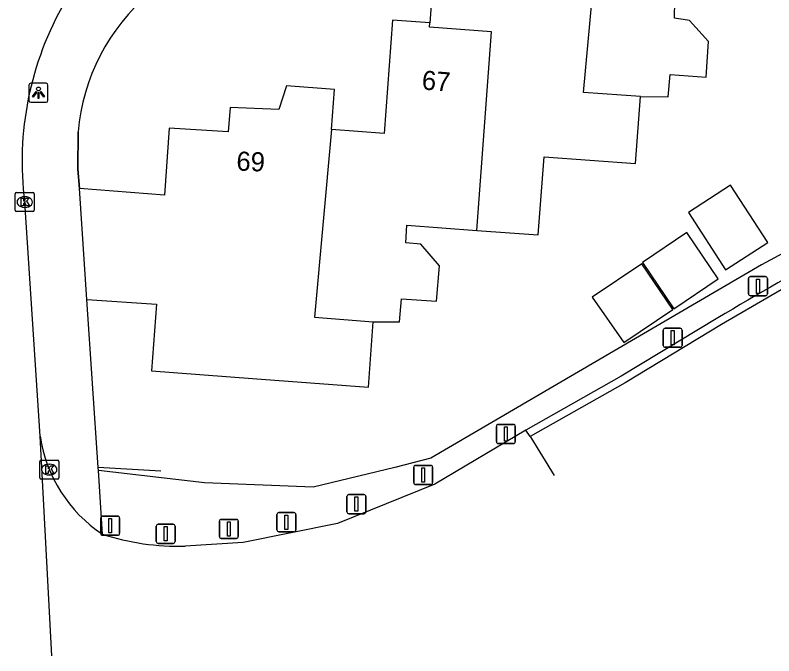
# Model space of a CAD drawing. Extents: x 162990 to 165007, y 383433 to 384336.
# Drawn here: x 164791.33 to 164831.05, y 383636.69 to 383670.21 of the extents above; entities that cross this region are included whole.
import ezdxf

# ---------------------------------------------------------------- set-up
doc = ezdxf.new("R2010")
doc.units = 0
for name, color, linetype in [('IMGEO_Afsluitpaal', 7, 'Continuous'), ('IMGEO_Berm_halfverhard', 7, 'Continuous'), ('IMGEO_Groenvoorziening', 7, 'Continuous'), ('IMGEO_Hek', 7, 'Continuous'), ('IMGEO_Kolk', 7, 'Continuous'), ('IMGEO_Lichtpunt', 7, 'Continuous'), ('IMGEO_Muur', 7, 'Continuous'), ('IMGEO_Pand', 7, 'Continuous'), ('IMGEO_Pand_nummerreeks', 7, 'Continuous'), ('IMGEO_Rijbaan_lokaal_gesloten', 7, 'Continuous'), ('IMGEO_Rijbaan_lokaal_open', 7, 'Continuous'), ('IMGEO_Voetpad_open', 7, 'Continuous')]:
    doc.layers.add(name, color=color, linetype=linetype)

msp = doc.modelspace()

# ---------------------------------------------------------------- linework, layer by layer
at = {"layer": 'IMGEO_Afsluitpaal'}
for p, q in [((164829.722, 383655.633), (164829.722, 383656.433)), ((164829.722, 383656.433), (164829.722, 383655.633)), ((164829.822, 383656.533), (164830.612, 383656.533)), ((164830.612, 383656.533), (164829.822, 383656.533)), ((164830.712, 383656.433), (164830.712, 383655.633)), ((164830.712, 383655.633), (164830.712, 383656.433)), ((164830.612, 383655.533), (164829.822, 383655.533)), ((164829.822, 383655.533), (164830.612, 383655.533)), ((164825.256, 383652.935), (164825.256, 383653.735)), ((164825.256, 383653.735), (164825.256, 383652.935)), ((164825.356, 383653.835), (164826.146, 383653.835)), ((164826.146, 383653.835), (164825.356, 383653.835)), ((164826.246, 383653.735), (164826.246, 383652.935)), ((164826.246, 383652.935), (164826.246, 383653.735)), ((164826.146, 383652.835), (164825.356, 383652.835)), ((164825.356, 383652.835), (164826.146, 383652.835)), ((164816.524, 383647.899), (164816.524, 383648.699)), ((164816.524, 383648.699), (164816.524, 383647.899)), ((164816.624, 383648.799), (164817.414, 383648.799)), ((164817.414, 383648.799), (164816.624, 383648.799)), ((164817.514, 383648.699), (164817.514, 383647.899)), ((164817.514, 383647.899), (164817.514, 383648.699)), ((164817.414, 383647.799), (164816.624, 383647.799)), ((164816.624, 383647.799), (164817.414, 383647.799)), ((164812.194, 383645.755), (164812.194, 383646.555)), ((164812.194, 383646.555), (164812.194, 383645.755)), ((164812.294, 383646.655), (164813.084, 383646.655)), ((164813.084, 383646.655), (164812.294, 383646.655)), ((164813.184, 383646.555), (164813.184, 383645.755)), ((164813.184, 383645.755), (164813.184, 383646.555)), ((164813.084, 383645.655), (164812.294, 383645.655)), ((164812.294, 383645.655), (164813.084, 383645.655)), ((164808.698, 383644.228), (164808.698, 383645.028)), ((164808.698, 383645.028), (164808.698, 383644.228)), ((164808.798, 383645.128), (164809.588, 383645.128)), ((164809.588, 383645.128), (164808.798, 383645.128)), ((164809.688, 383645.028), (164809.688, 383644.228)), ((164809.688, 383644.228), (164809.688, 383645.028)), ((164805.034, 383643.283), (164805.034, 383644.083)), ((164805.034, 383644.083), (164805.034, 383643.283)), ((164805.134, 383644.183), (164805.924, 383644.183)), ((164805.924, 383644.183), (164805.134, 383644.183)), ((164806.024, 383644.083), (164806.024, 383643.283)), ((164806.024, 383643.283), (164806.024, 383644.083)), ((164809.588, 383644.128), (164808.798, 383644.128)), ((164808.798, 383644.128), (164809.588, 383644.128)), ((164795.807, 383643.101), (164795.807, 383643.901)), ((164795.807, 383643.901), (164795.807, 383643.101)), ((164795.907, 383644.001), (164796.697, 383644.001)), ((164796.697, 383644.001), (164795.907, 383644.001)), ((164796.797, 383643.901), (164796.797, 383643.101)), ((164796.797, 383643.101), (164796.797, 383643.901)), ((164802.022, 383642.932), (164802.022, 383643.732)), ((164802.022, 383643.732), (164802.022, 383642.932)), ((164802.122, 383643.832), (164802.912, 383643.832)), ((164802.912, 383643.832), (164802.122, 383643.832)), ((164803.012, 383643.732), (164803.012, 383642.932)), ((164803.012, 383642.932), (164803.012, 383643.732)), ((164798.714, 383642.677), (164798.714, 383643.477)), ((164798.714, 383643.477), (164798.714, 383642.677)), ((164798.814, 383643.577), (164799.604, 383643.577)), ((164799.604, 383643.577), (164798.814, 383643.577)), ((164799.704, 383643.477), (164799.704, 383642.677)), ((164799.704, 383642.677), (164799.704, 383643.477)), ((164796.697, 383643.001), (164795.907, 383643.001)), ((164795.907, 383643.001), (164796.697, 383643.001)), ((164805.924, 383643.183), (164805.134, 383643.183)), ((164805.134, 383643.183), (164805.924, 383643.183)), ((164799.604, 383642.577), (164798.814, 383642.577)), ((164798.814, 383642.577), (164799.604, 383642.577)), ((164802.912, 383642.832), (164802.122, 383642.832)), ((164802.122, 383642.832), (164802.912, 383642.832))]:
    msp.add_line(p, q, dxfattribs=at)
for points in [[(164830.142, 383656.408), (164830.292, 383656.408), (164830.292, 383655.658), (164830.142, 383655.658), (164830.142, 383656.408)], [(164825.676, 383653.71), (164825.826, 383653.71), (164825.826, 383652.96), (164825.676, 383652.96), (164825.676, 383653.71)], [(164816.944, 383648.674), (164817.094, 383648.674), (164817.094, 383647.924), (164816.944, 383647.924), (164816.944, 383648.674)], [(164812.614, 383646.53), (164812.764, 383646.53), (164812.764, 383645.78), (164812.614, 383645.78), (164812.614, 383646.53)], [(164809.118, 383645.003), (164809.268, 383645.003), (164809.268, 383644.253), (164809.118, 383644.253), (164809.118, 383645.003)], [(164805.454, 383644.058), (164805.604, 383644.058), (164805.604, 383643.308), (164805.454, 383643.308), (164805.454, 383644.058)], [(164796.227, 383643.876), (164796.377, 383643.876), (164796.377, 383643.126), (164796.227, 383643.126), (164796.227, 383643.876)], [(164802.442, 383643.707), (164802.592, 383643.707), (164802.592, 383642.957), (164802.442, 383642.957), (164802.442, 383643.707)], [(164799.134, 383643.452), (164799.284, 383643.452), (164799.284, 383642.702), (164799.134, 383642.702), (164799.134, 383643.452)]]:
    msp.add_lwpolyline(points, dxfattribs=at)
for centre, start, end in [((164829.822, 383656.433), 90, 180), ((164829.822, 383656.433), 90, 180), ((164830.612, 383656.433), 0, 90), ((164830.612, 383656.433), 360, 90), ((164829.822, 383655.633), 180, 270), ((164829.822, 383655.633), 180, 270), ((164830.612, 383655.633), 270, 0), ((164830.612, 383655.633), 270, 0), ((164825.356, 383653.735), 90, 180), ((164825.356, 383653.735), 90, 180), ((164826.146, 383653.735), 0, 90), ((164826.146, 383653.735), 360, 90), ((164825.356, 383652.935), 180, 270), ((164825.356, 383652.935), 180, 270), ((164826.146, 383652.935), 270, 0), ((164826.146, 383652.935), 270, 0), ((164816.624, 383648.699), 90, 180), ((164816.624, 383648.699), 90, 180), ((164817.414, 383648.699), 0, 90), ((164817.414, 383648.699), 360, 90), ((164816.624, 383647.899), 180, 270), ((164816.624, 383647.899), 180, 270), ((164817.414, 383647.899), 270, 0), ((164817.414, 383647.899), 270, 0), ((164812.294, 383646.555), 90, 180), ((164812.294, 383646.555), 90, 180), ((164813.084, 383646.555), 0, 90), ((164813.084, 383646.555), 360, 90), ((164812.294, 383645.755), 180, 270), ((164812.294, 383645.755), 180, 270), ((164813.084, 383645.755), 270, 0), ((164813.084, 383645.755), 270, 0), ((164808.798, 383645.028), 90, 180), ((164808.798, 383645.028), 90, 180), ((164809.588, 383645.028), 0, 90), ((164809.588, 383645.028), 360, 90), ((164805.134, 383644.083), 90, 180), ((164805.134, 383644.083), 90, 180), ((164805.924, 383644.083), 0, 90), ((164805.924, 383644.083), 360, 90), ((164808.798, 383644.228), 180, 270), ((164808.798, 383644.228), 180, 270), ((164809.588, 383644.228), 270, 0), ((164809.588, 383644.228), 270, 0), ((164795.907, 383643.901), 90, 180), ((164795.907, 383643.901), 90, 180), ((164796.697, 383643.901), 0, 90), ((164796.697, 383643.901), 360, 90), ((164802.122, 383643.732), 90, 180), ((164802.122, 383643.732), 90, 180), ((164802.912, 383643.732), 0, 90), ((164802.912, 383643.732), 360, 90), ((164798.814, 383643.477), 90, 180), ((164798.814, 383643.477), 90, 180), ((164799.604, 383643.477), 0, 90), ((164799.604, 383643.477), 360, 90), ((164805.134, 383643.283), 180, 270), ((164805.134, 383643.283), 180, 270), ((164805.924, 383643.283), 270, 0), ((164805.924, 383643.283), 270, 0), ((164795.907, 383643.101), 180, 270), ((164795.907, 383643.101), 180, 270), ((164796.697, 383643.101), 270, 0), ((164796.697, 383643.101), 270, 0), ((164802.122, 383642.932), 180, 270), ((164802.122, 383642.932), 180, 270), ((164802.912, 383642.932), 270, 0), ((164802.912, 383642.932), 270, 0), ((164798.814, 383642.677), 180, 270), ((164798.814, 383642.677), 180, 270), ((164799.604, 383642.677), 270, 0), ((164799.604, 383642.677), 270, 0)]:
    msp.add_arc(centre, 0.1, start, end, dxfattribs=at)
at = {"layer": 'IMGEO_Berm_halfverhard'}
msp.add_lwpolyline([(164828.11, 383654.374), (164823.063, 383651.319), (164818.068, 383648.501)], dxfattribs=at)
msp.add_arc((164990.255, 383379.744), 318.924, 117.9362, 120.55817, dxfattribs=at)
at = {"layer": 'IMGEO_Groenvoorziening'}
msp.add_lwpolyline([(164894.395, 383694.693), (164876.384, 383685.5), (164850.148, 383672.11), (164849.952, 383667.665), (164830.398, 383657.15), (164813.088, 383647.042), (164811.198, 383646.554), (164806.938, 383645.511), (164801.249, 383645.735), (164795.689, 383646.397)], dxfattribs=at)
at = {"layer": 'IMGEO_Hek'}
msp.add_lwpolyline([(164798.959, 383646.347), (164795.68, 383646.537)], dxfattribs=at)
at = {"layer": 'IMGEO_Kolk'}
for p, q in [((164791.329, 383660.011), (164791.329, 383660.863)), ((164791.404, 383660.937), (164792.256, 383660.937)), ((164792.33, 383660.863), (164792.33, 383660.011)), ((164791.817, 383660.717), (164791.842, 383660.717)), ((164792.256, 383659.937), (164791.404, 383659.937)), ((164791.84, 383660.157), (164791.815, 383660.157)), ((164792.616, 383646.009), (164792.616, 383646.861)), ((164792.691, 383646.935), (164793.543, 383646.935)), ((164793.617, 383646.861), (164793.617, 383646.009)), ((164793.104, 383646.715), (164793.129, 383646.715)), ((164793.127, 383646.155), (164793.102, 383646.155)), ((164793.543, 383645.935), (164792.691, 383645.935))]:
    msp.add_line(p, q, dxfattribs=at)
for points in [[(164791.329, 383660.011), (164791.329, 383660.863)], [(164791.404, 383660.937), (164792.256, 383660.937)], [(164792.33, 383660.863), (164792.33, 383660.011)], [(164791.65, 383660.637), (164791.773, 383660.637), (164791.773, 383660.486), (164791.903, 383660.637), (164792.067, 383660.637), (164791.921, 383660.486), (164792.074, 383660.237), (164791.922, 383660.237), (164791.837, 383660.401), (164791.773, 383660.334), (164791.773, 383660.237), (164791.65, 383660.237), (164791.65, 383660.637)], [(164792.256, 383659.937), (164791.404, 383659.937)], [(164792.616, 383646.009), (164792.616, 383646.861)], [(164792.691, 383646.935), (164793.543, 383646.935)], [(164793.617, 383646.861), (164793.617, 383646.009)], [(164792.937, 383646.635), (164793.06, 383646.635), (164793.06, 383646.484), (164793.19, 383646.635), (164793.354, 383646.635), (164793.208, 383646.484), (164793.361, 383646.235), (164793.209, 383646.235), (164793.124, 383646.399), (164793.06, 383646.332), (164793.06, 383646.235), (164792.937, 383646.235), (164792.937, 383646.635)], [(164793.543, 383645.935), (164792.691, 383645.935)]]:
    msp.add_lwpolyline(points, dxfattribs=at)
for centre, start, end in [((164791.406, 383660.861), 91.552, 178.448), ((164791.406, 383660.861), 91.552, 178.448), ((164792.254, 383660.861), 1.552, 88.448), ((164792.254, 383660.861), 1.552, 88.448), ((164791.406, 383660.013), 181.552, 268.448), ((164791.406, 383660.013), 181.552, 268.448), ((164792.254, 383660.013), 271.552, 358.448), ((164792.254, 383660.013), 271.552, 358.448), ((164792.693, 383646.859), 91.552, 178.448), ((164792.693, 383646.859), 91.552, 178.448), ((164793.541, 383646.859), 1.552, 88.448), ((164793.541, 383646.859), 1.552, 88.448), ((164792.693, 383646.011), 181.552, 268.448), ((164792.693, 383646.011), 181.552, 268.448), ((164793.541, 383646.011), 271.552, 358.448), ((164793.541, 383646.011), 271.552, 358.448)]:
    msp.add_arc(centre, 0.0765, start, end, dxfattribs=at)
for centre, major_axis, ratio, start_param, end_param in [((164791.816, 383660.437), (-0.387, 0.002), 0.722429, 4.712389, 7.853982), ((164791.841, 383660.437), (-0.39, 0.002), 0.717154, 1.570796, 4.712389), ((164793.103, 383646.435), (-0.387, 0.002), 0.722429, 4.712389, 7.853982), ((164793.128, 383646.435), (-0.39, 0.002), 0.717154, 1.570796, 4.712389)]:
    msp.add_ellipse(centre, major_axis=major_axis, ratio=ratio, start_param=start_param, end_param=end_param, dxfattribs=at)
at = {"layer": 'IMGEO_Lichtpunt'}
for p, q in [((164792.051, 383666.556), (164792.051, 383665.749)), ((164792.051, 383666.556), (164792.051, 383665.749)), ((164792.953, 383666.651), (164792.145, 383666.651)), ((164792.953, 383666.651), (164792.145, 383666.651)), ((164793.047, 383665.749), (164793.047, 383666.556)), ((164793.047, 383665.749), (164793.047, 383666.556)), ((164792.145, 383665.655), (164792.953, 383665.655)), ((164792.145, 383665.655), (164792.953, 383665.655))]:
    msp.add_line(p, q, dxfattribs=at)
for points in [[(164792.425, 383666.22), (164792.464, 383666.192), (164792.276, 383665.93), (164792.238, 383665.957), (164792.425, 383666.22)], [(164792.527, 383666.172), (164792.574, 383666.172), (164792.574, 383665.85), (164792.527, 383665.85), (164792.527, 383666.172)], [(164792.637, 383666.192), (164792.675, 383666.219), (164792.862, 383665.957), (164792.823, 383665.929), (164792.637, 383666.192)]]:
    msp.add_lwpolyline(points, dxfattribs=at)
msp.add_circle((164792.55, 383666.354), 0.0994, dxfattribs=at)
for centre, start, end in [((164792.145, 383666.556), 90, 180), ((164792.145, 383666.556), 90, 180), ((164792.953, 383666.556), 0, 90), ((164792.953, 383666.556), 0, 90), ((164792.145, 383665.749), 180, 270), ((164792.145, 383665.749), 180, 270), ((164792.953, 383665.749), 270, 0), ((164792.953, 383665.749), 270, 360)]:
    msp.add_arc(centre, 0.0946, start, end, dxfattribs=at)
at = {"layer": 'IMGEO_Muur'}
for points in [[(164794.621, 383664.108), (164794.617, 383662.16)], [(164794.617, 383662.16), (164794.694, 383661.138)], [(164795.68, 383646.537), (164795.079, 383655.344)]]:
    msp.add_lwpolyline(points, dxfattribs=at)
at = {"layer": 'IMGEO_Pand'}
for points in [[(164821.989, 383676.016), (164822.147, 383678.114), (164819.631, 383678.299), (164819.512, 383676.972), (164816.68, 383677.175), (164816.557, 383675.865), (164813.512, 383676.067), (164813.038, 383669.822)], [(164824.07, 383665.951), (164821.082, 383666.169), (164821.989, 383676.016)], [(164824.07, 383665.951), (164825.519, 383665.944), (164825.623, 383667.112), (164827.5, 383666.976), (164827.634, 383668.832), (164826.628, 383669.943), (164825.854, 383670.052), (164825.863, 383670.968), (164829.598, 383670.701)], [(164813.038, 383669.822), (164811.08, 383669.958), (164810.641, 383664.026), (164807.897, 383664.229)], [(164815.501, 383658.955), (164816.262, 383669.342), (164813.02, 383669.585), (164813.038, 383669.822)], [(164807.897, 383664.229), (164808.051, 383666.327), (164805.537, 383666.526), (164805.126, 383665.283), (164802.58, 383665.383), (164802.473, 383664.104), (164799.399, 383664.294), (164799.143, 383660.793), (164794.694, 383661.138)], [(164815.501, 383658.955), (164818.715, 383658.721), (164819.027, 383662.809), (164823.803, 383662.445), (164824.07, 383665.951)], [(164807.897, 383664.229), (164806.998, 383654.408), (164810.074, 383654.172)], [(164795.079, 383655.344), (164794.694, 383661.138)], [(164826.573, 383659.897), (164828.515, 383656.886), (164830.729, 383658.314), (164828.787, 383661.325), (164826.573, 383659.897)], [(164810.074, 383654.172), (164811.449, 383654.165), (164811.558, 383655.372), (164813.392, 383655.248), (164813.539, 383657.094), (164812.571, 383658.232), (164811.777, 383658.294), (164811.839, 383659.221), (164815.501, 383658.955)], [(164828.127, 383656.415), (164826.488, 383658.84), (164824.176, 383657.277), (164825.815, 383654.852), (164828.127, 383656.415)], [(164821.535, 383655.452), (164823.191, 383653.078), (164825.758, 383654.814), (164824.137, 383657.211), (164821.535, 383655.452)], [(164795.079, 383655.344), (164798.728, 383655.098), (164798.472, 383651.597), (164803.755, 383651.206), (164809.821, 383650.757), (164810.074, 383654.172)]]:
    msp.add_lwpolyline(points, dxfattribs=at)
at = {"layer": 'IMGEO_Rijbaan_lokaal_gesloten'}
for points in [[(165007.387, 383745.685), (165002.094, 383743.057), (164996.811, 383740.409), (164991.537, 383737.741), (164989.479, 383736.693), (164987.422, 383735.642), (164984.158, 383733.985), (164980.761, 383732.261), (164916.206, 383699.506), (164902.33, 383692.461), (164878.617, 383680.402), (164855.102, 383668.444), (164850.383, 383666.071), (164845.692, 383663.64), (164841.032, 383661.151), (164836.757, 383658.843), (164832.518, 383656.469), (164828.315, 383654.031), (164823.265, 383650.974), (164818.287, 383648.165)], [(164818.287, 383648.165), (164818.319, 383648.116), (164819.55, 383646.119)]]:
    msp.add_lwpolyline(points, dxfattribs=at)
at = {"layer": 'IMGEO_Rijbaan_lokaal_open'}
for points in [[(164792.631, 383648.177), (164791.829, 383660.437)], [(164818.068, 383648.501), (164813.303, 383645.681), (164808.2, 383643.619), (164803.258, 383642.621), (164800.227, 383642.425)], [(164818.287, 383648.165), (164818.068, 383648.501)], [(164793.254, 383636.691), (164792.631, 383648.177)]]:
    msp.add_lwpolyline(points, dxfattribs=at)
for centre, radius, start, end in [((164808.295, 383662.57), 16.604, 149.861, 187.3823), ((164800.068, 383649.313), 7.523, 188.6825, 236.312), ((164799.934, 383655.66), 13.239, 252.2354, 271.2674)]:
    msp.add_arc(centre, radius, start, end, dxfattribs=at)
at = {"layer": 'IMGEO_Voetpad_open'}
for points in [[(164794.694, 383661.138), (164794.617, 383662.16), (164794.621, 383664.108)], [(164795.689, 383646.397), (164795.68, 383646.537), (164795.079, 383655.344)], [(164795.895, 383643.053), (164795.689, 383646.397)]]:
    msp.add_lwpolyline(points, dxfattribs=at)
msp.add_arc((164805.298, 383663.186), 10.717, 130.2696, 175.0629, dxfattribs=at)

# ---------------------------------------------------------------- texts
at = {"layer": 'IMGEO_Pand_nummerreeks'}
for s, rotation, p in [('67', 355.7082, (164812.594, 383666.328)), ('69', 357.7507, (164802.899, 383662.087))]:
    msp.add_text(s, height=1, rotation=rotation, dxfattribs=at).set_placement(p)

doc.saveas('drawing.dxf')
